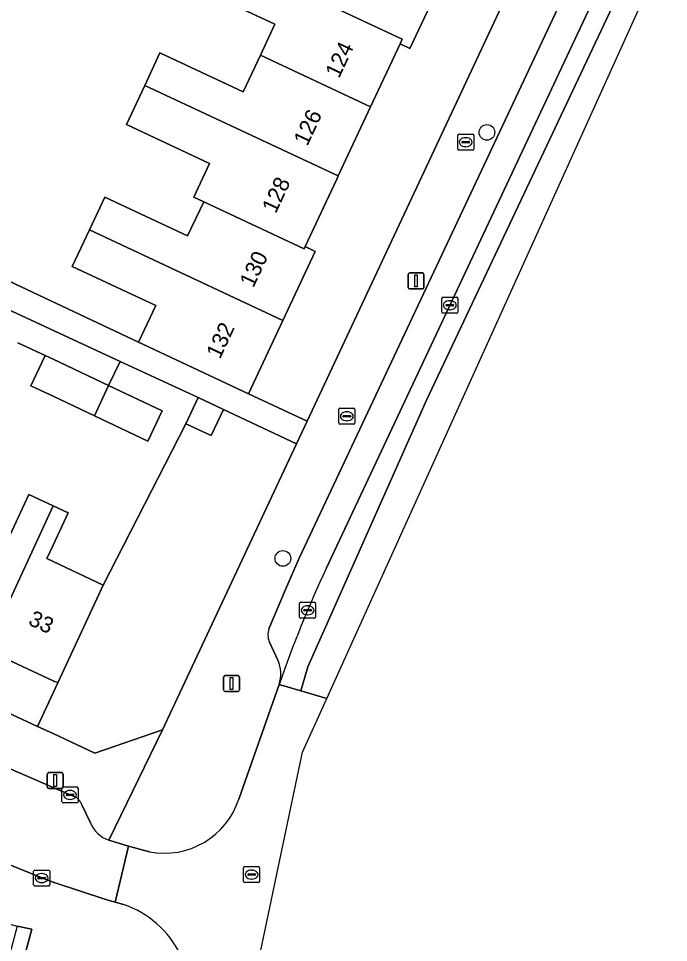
# Model space of a CAD drawing. Extents: x 159053 to 160042, y 380449 to 381423.
# Drawn here: x 159997.8 to 160038.5, y 381104.7 to 381162.4 of the extents above; entities that cross this region are included whole.
import ezdxf

# ---------------------------------------------------------------- set-up
doc = ezdxf.new("R2010")
doc.units = 0
for name, color, linetype in [('IMGEO_Boom', 7, 'Continuous'), ('IMGEO_Brandkraan', 7, 'Continuous'), ('IMGEO_Erf', 7, 'Continuous'), ('IMGEO_Groenvoorziening', 7, 'Continuous'), ('IMGEO_Kolk', 7, 'Continuous'), ('IMGEO_Lichtmast', 7, 'Continuous'), ('IMGEO_Pand', 7, 'Continuous'), ('IMGEO_Pand_nummerreeks', 7, 'Continuous'), ('IMGEO_Parkeervlak_open', 7, 'Continuous'), ('IMGEO_Rijbaan_lokaal_gesloten', 7, 'Continuous'), ('IMGEO_Rijbaan_lokaal_open', 7, 'Continuous'), ('IMGEO_Rioolput', 7, 'Continuous'), ('IMGEO_Voetpad_open', 7, 'Continuous')]:
    doc.layers.add(name, color=color, linetype=linetype)

msp = doc.modelspace()

# ---------------------------------------------------------------- linework, layer by layer
at = {"layer": 'IMGEO_Boom'}
for centre in [(160027.116, 381155.261), (160014.361, 381128.645)]:
    msp.add_circle(centre, 0.489, dxfattribs=at)
at = {"layer": 'IMGEO_Brandkraan'}
for p, q in [((160025.288, 381154.224), (160025.288, 381155.076)), ((160025.363, 381155.15), (160026.215, 381155.15)), ((160026.289, 381155.076), (160026.289, 381154.224)), ((160025.547, 381154.644), (160025.547, 381154.656)), ((160025.985, 381154.607), (160025.587, 381154.607)), ((160025.59, 381154.693), (160025.988, 381154.693)), ((160025.776, 381154.93), (160025.801, 381154.93)), ((160026.031, 381154.656), (160026.031, 381154.644)), ((160026.215, 381154.15), (160025.363, 381154.15)), ((160025.799, 381154.37), (160025.774, 381154.37)), ((160017.861, 381137.102), (160017.861, 381137.954)), ((160017.936, 381138.028), (160018.788, 381138.028)), ((160018.349, 381137.808), (160018.374, 381137.808)), ((160018.862, 381137.954), (160018.862, 381137.102)), ((160018.12, 381137.522), (160018.12, 381137.534)), ((160018.558, 381137.485), (160018.16, 381137.485)), ((160018.163, 381137.571), (160018.561, 381137.571)), ((160018.372, 381137.248), (160018.347, 381137.248)), ((160018.604, 381137.534), (160018.604, 381137.522)), ((160018.788, 381137.028), (160017.936, 381137.028))]:
    msp.add_line(p, q, dxfattribs=at)
for points in [[(160025.288, 381154.224), (160025.288, 381155.076)], [(160025.363, 381155.15), (160026.215, 381155.15)], [(160026.289, 381155.076), (160026.289, 381154.224)], [(160026.215, 381154.15), (160025.363, 381154.15)], [(160017.861, 381137.102), (160017.861, 381137.954)], [(160017.936, 381138.028), (160018.788, 381138.028)], [(160018.862, 381137.954), (160018.862, 381137.102)], [(160018.788, 381137.028), (160017.936, 381137.028)]]:
    msp.add_lwpolyline(points, dxfattribs=at)
for centre, radius, start, end in [((160025.365, 381155.074), 0.0765, 91.55205, 178.44795), ((160025.365, 381155.074), 0.0765, 91.55205, 178.44795), ((160026.213, 381155.074), 0.0765, 1.55205, 88.44795), ((160026.213, 381155.074), 0.0765, 1.55205, 88.44795), ((160025.587, 381154.653), 0.0403, 85.87752, 175.75265), ((160025.584, 381154.643), 0.0366, 178.93798, 274.71019), ((160025.988, 381154.65), 0.043, 264.86636, 352.45326), ((160025.992, 381154.655), 0.0386, 1.73085, 96.63898), ((160025.365, 381154.226), 0.0765, 181.55205, 268.44795), ((160025.365, 381154.226), 0.0765, 181.55205, 268.44795), ((160026.213, 381154.226), 0.0765, 271.55205, 358.44795), ((160026.213, 381154.226), 0.0765, 271.55205, 358.44795), ((160017.938, 381137.952), 0.0765, 91.55205, 178.44795), ((160017.938, 381137.952), 0.0765, 91.55205, 178.44795), ((160018.786, 381137.952), 0.0765, 1.55205, 88.44795), ((160018.786, 381137.952), 0.0765, 1.55205, 88.44795), ((160018.16, 381137.531), 0.0403, 85.87752, 175.75265), ((160018.157, 381137.521), 0.0366, 178.93798, 274.71019), ((160018.561, 381137.528), 0.043, 264.86636, 352.45326), ((160018.565, 381137.533), 0.0386, 1.73085, 96.63898), ((160017.938, 381137.104), 0.0765, 181.55205, 268.44795), ((160017.938, 381137.104), 0.0765, 181.55205, 268.44795), ((160018.786, 381137.104), 0.0765, 271.55205, 358.44795), ((160018.786, 381137.104), 0.0765, 271.55205, 358.44795)]:
    msp.add_arc(centre, radius, start, end, dxfattribs=at)
for centre, major_axis, ratio, start_param, end_param in [((160025.775, 381154.65), (-0.387, 0.002), 0.722429, 4.712389, 7.853982), ((160025.8, 381154.65), (-0.39, 0.002), 0.717154, 1.570796, 4.712389), ((160018.348, 381137.528), (-0.387, 0.002), 0.722429, 4.712389, 7.853982), ((160018.373, 381137.528), (-0.39, 0.002), 0.717154, 1.570796, 4.712389)]:
    msp.add_ellipse(centre, major_axis=major_axis, ratio=ratio, start_param=start_param, end_param=end_param, dxfattribs=at)
at = {"layer": 'IMGEO_Erf'}
for points in [[(160013.866, 381162.013), (160008.661, 381164.452), (160009.619, 381166.497), (160015.443, 381163.77), (160015.56, 381164.02), (160016.576, 381166.189), (160011.448, 381168.59), (160012.471, 381170.774), (160013.488, 381172.946), (160018.636, 381170.535), (160019.64, 381172.68), (160026.498, 381169.468), (160024.478, 381165.155), (160022.303, 381160.511), (160021.689, 381160.798), (160019.842, 381156.857), (160017.819, 381152.54), (160017.73, 381152.349), (160015.75, 381148.125), (160016.384, 381147.828), (160014.365, 381143.517), (160012.218, 381138.932), (160015.875, 381137.219), (160030.186, 381167.775)], [(159990.959, 381148.917), (160005.345, 381142.151), (160006.42, 381144.448), (160001.201, 381146.892), (160002.271, 381149.176), (160003.227, 381151.218), (160008.41, 381148.79), (160009.414, 381150.932), (160008.788, 381151.225), (160009.77, 381153.32), (160004.581, 381155.751), (160005.727, 381158.198), (160006.68, 381160.233), (160011.89, 381157.793), (160012.96, 381160.078), (160013.866, 381162.013)], [(159946.31, 381143.136), (159947.587, 381142.127), (159999.029, 381118.155), (160000.292, 381120.865), (160000, 381121.002), (159995.846, 381122.945), (159991.244, 381125.097), (159986.823, 381127.164), (159982.178, 381129.336), (159977.739, 381131.412), (159973.182, 381133.544)], [(159997.169, 381129.799), (159998.49, 381132.634), (160000, 381131.931), (160000.953, 381131.488), (160000, 381129.469), (159999.612, 381128.636), (160000, 381128.453), (160003.139, 381126.975), (160008.293, 381137.059), (160009.06, 381138.697), (160004.191, 381140.954), (160003.474, 381139.446), (160006.815, 381137.858), (160005.928, 381135.964), (160002.597, 381137.549), (160000, 381138.785), (159998.619, 381139.428), (159999.506, 381141.332), (159997.808, 381142.125)]]:
    msp.add_lwpolyline(points, dxfattribs=at)
msp.add_lwpolyline([(159997.503, 381101.182), (159998.668, 381105.489), (159997.757, 381105.678), (159996.249, 381100.103), (159994.762, 381094.607), (159993.448, 381089.75), (159993.276, 381089.113), (159991.79, 381083.619), (159990.304, 381078.124), (159988.818, 381072.63), (159987.331, 381067.135), (159985.845, 381061.64), (159984.359, 381056.145), (159982.873, 381050.651), (159981.386, 381045.156), (159979.9, 381039.662), (159978.414, 381034.168), (159976.928, 381028.674), (159975.379, 381022.947), (159976.292, 381022.755)], close=True, dxfattribs=at)
at = {"layer": 'IMGEO_Groenvoorziening'}
msp.add_lwpolyline([(160015.217, 381135.814), (160010.647, 381137.954), (160009.88, 381136.316), (160008.293, 381137.059), (160003.139, 381126.975), (160000.292, 381120.865), (159999.029, 381118.155), (160000, 381117.703), (160002.621, 381116.482), (160006.841, 381117.93)], close=True, dxfattribs=at)
at = {"layer": 'IMGEO_Kolk'}
for p, q in [((160024.297, 381144.04), (160024.297, 381144.892)), ((160024.372, 381144.966), (160025.224, 381144.966)), ((160024.785, 381144.746), (160024.81, 381144.746)), ((160025.298, 381144.892), (160025.298, 381144.04)), ((160024.556, 381144.46), (160024.556, 381144.472)), ((160024.994, 381144.423), (160024.596, 381144.423)), ((160024.599, 381144.509), (160024.997, 381144.509)), ((160024.808, 381144.186), (160024.783, 381144.186)), ((160025.04, 381144.472), (160025.04, 381144.46)), ((160025.224, 381143.966), (160024.372, 381143.966)), ((160015.409, 381124.98), (160015.409, 381125.832)), ((160015.484, 381125.906), (160016.336, 381125.906)), ((160015.897, 381125.686), (160015.922, 381125.686)), ((160016.41, 381125.832), (160016.41, 381124.98)), ((160015.668, 381125.4), (160015.668, 381125.412)), ((160016.106, 381125.363), (160015.708, 381125.363)), ((160015.711, 381125.449), (160016.109, 381125.449)), ((160015.92, 381125.126), (160015.895, 381125.126)), ((160016.152, 381125.412), (160016.152, 381125.4)), ((160016.336, 381124.906), (160015.484, 381124.906)), ((160000.559, 381113.448), (160000.559, 381114.3)), ((160000.634, 381114.374), (160001.486, 381114.374)), ((160001.047, 381114.154), (160001.072, 381114.154)), ((160001.56, 381114.3), (160001.56, 381113.448)), ((160000.818, 381113.868), (160000.818, 381113.88)), ((160001.256, 381113.831), (160000.858, 381113.831)), ((160000.861, 381113.917), (160001.259, 381113.917)), ((160001.07, 381113.594), (160001.045, 381113.594)), ((160001.302, 381113.88), (160001.302, 381113.868)), ((160001.486, 381113.374), (160000.634, 381113.374)), ((159998.788, 381108.252), (159998.788, 381109.104)), ((159998.863, 381109.178), (159999.715, 381109.178)), ((159999.276, 381108.958), (159999.301, 381108.958)), ((159999.789, 381109.104), (159999.789, 381108.252)), ((159999.047, 381108.672), (159999.047, 381108.684)), ((159999.485, 381108.635), (159999.087, 381108.635)), ((159999.09, 381108.721), (159999.488, 381108.721)), ((159999.299, 381108.398), (159999.274, 381108.398)), ((159999.531, 381108.684), (159999.531, 381108.672)), ((159999.715, 381108.178), (159998.863, 381108.178))]:
    msp.add_line(p, q, dxfattribs=at)
for points in [[(160024.297, 381144.04), (160024.297, 381144.892)], [(160024.372, 381144.966), (160025.224, 381144.966)], [(160025.298, 381144.892), (160025.298, 381144.04)], [(160025.224, 381143.966), (160024.372, 381143.966)], [(160015.409, 381124.98), (160015.409, 381125.832)], [(160015.484, 381125.906), (160016.336, 381125.906)], [(160016.41, 381125.832), (160016.41, 381124.98)], [(160016.336, 381124.906), (160015.484, 381124.906)], [(160000.559, 381113.448), (160000.559, 381114.3)], [(160000.634, 381114.374), (160001.486, 381114.374)], [(160001.56, 381114.3), (160001.56, 381113.448)], [(160001.486, 381113.374), (160000.634, 381113.374)], [(159998.788, 381108.252), (159998.788, 381109.104)], [(159998.863, 381109.178), (159999.715, 381109.178)], [(159999.789, 381109.104), (159999.789, 381108.252)], [(159999.715, 381108.178), (159998.863, 381108.178)]]:
    msp.add_lwpolyline(points, dxfattribs=at)
for centre, radius, start, end in [((160024.374, 381144.89), 0.0765, 91.55205, 178.44795), ((160024.374, 381144.89), 0.0765, 91.55205, 178.44795), ((160025.222, 381144.89), 0.0765, 1.55205, 88.44795), ((160025.222, 381144.89), 0.0765, 1.55205, 88.44795), ((160024.596, 381144.469), 0.0403, 85.87752, 175.75265), ((160024.593, 381144.459), 0.0366, 178.93798, 274.71019), ((160024.997, 381144.466), 0.043, 264.86636, 352.45326), ((160025.001, 381144.471), 0.0386, 1.73085, 96.63898), ((160024.374, 381144.042), 0.0765, 181.55205, 268.44795), ((160024.374, 381144.042), 0.0765, 181.55205, 268.44795), ((160025.222, 381144.042), 0.0765, 271.55205, 358.44795), ((160025.222, 381144.042), 0.0765, 271.55205, 358.44795), ((160015.486, 381125.83), 0.0765, 91.55205, 178.44795), ((160015.486, 381125.83), 0.0765, 91.55205, 178.44795), ((160016.334, 381125.83), 0.0765, 1.55205, 88.44795), ((160016.334, 381125.83), 0.0765, 1.55205, 88.44795), ((160015.708, 381125.409), 0.0403, 85.87752, 175.75265), ((160015.705, 381125.399), 0.0366, 178.93798, 274.71019), ((160016.109, 381125.406), 0.043, 264.86636, 352.45326), ((160016.113, 381125.411), 0.0386, 1.73085, 96.63898), ((160015.486, 381124.982), 0.0765, 181.55205, 268.44795), ((160015.486, 381124.982), 0.0765, 181.55205, 268.44795), ((160016.334, 381124.982), 0.0765, 271.55205, 358.44795), ((160016.334, 381124.982), 0.0765, 271.55205, 358.44795), ((160000.636, 381114.298), 0.0765, 91.55205, 178.44795), ((160000.636, 381114.298), 0.0765, 91.55205, 178.44795), ((160001.484, 381114.298), 0.0765, 1.55205, 88.44795), ((160001.484, 381114.298), 0.0765, 1.55205, 88.44795), ((160000.858, 381113.877), 0.0403, 85.87752, 175.75265), ((160000.855, 381113.867), 0.0366, 178.93798, 274.71019), ((160001.259, 381113.874), 0.043, 264.86636, 352.45326), ((160001.263, 381113.879), 0.0386, 1.73085, 96.63898), ((160000.636, 381113.45), 0.0765, 181.55205, 268.44795), ((160000.636, 381113.45), 0.0765, 181.55205, 268.44795), ((160001.484, 381113.45), 0.0765, 271.55205, 358.44795), ((160001.484, 381113.45), 0.0765, 271.55205, 358.44795), ((159998.865, 381109.102), 0.0765, 91.55205, 178.44795), ((159998.865, 381109.102), 0.0765, 91.55205, 178.44795), ((159999.713, 381109.102), 0.0765, 1.55205, 88.44795), ((159999.713, 381109.102), 0.0765, 1.55205, 88.44795), ((159999.087, 381108.681), 0.0403, 85.87752, 175.75265), ((159999.084, 381108.671), 0.0366, 178.93798, 274.71019), ((159999.488, 381108.678), 0.043, 264.86636, 352.45326), ((159999.492, 381108.683), 0.0386, 1.73085, 96.63898), ((159998.865, 381108.254), 0.0765, 181.55205, 268.44795), ((159998.865, 381108.254), 0.0765, 181.55205, 268.44795), ((159999.713, 381108.254), 0.0765, 271.55205, 358.44795), ((159999.713, 381108.254), 0.0765, 271.55205, 358.44795)]:
    msp.add_arc(centre, radius, start, end, dxfattribs=at)
for centre, major_axis, ratio, start_param, end_param in [((160024.784, 381144.466), (-0.387, 0.002), 0.722429, 4.712389, 7.853982), ((160024.809, 381144.466), (-0.39, 0.002), 0.717154, 1.570796, 4.712389), ((160015.896, 381125.406), (-0.387, 0.002), 0.722429, 4.712389, 7.853982), ((160015.921, 381125.406), (-0.39, 0.002), 0.717154, 1.570796, 4.712389), ((160001.046, 381113.874), (-0.387, 0.002), 0.722429, 4.712389, 7.853982), ((160001.071, 381113.874), (-0.39, 0.002), 0.717154, 1.570796, 4.712389), ((159999.275, 381108.678), (-0.387, 0.002), 0.722429, 4.712389, 7.853982), ((159999.3, 381108.678), (-0.39, 0.002), 0.717154, 1.570796, 4.712389)]:
    msp.add_ellipse(centre, major_axis=major_axis, ratio=ratio, start_param=start_param, end_param=end_param, dxfattribs=at)
at = {"layer": 'IMGEO_Lichtmast'}
for p, q in [((160022.29, 381146.479), (160023.08, 381146.479)), ((160023.08, 381146.479), (160022.29, 381146.479)), ((160022.19, 381145.579), (160022.19, 381146.379)), ((160022.19, 381146.379), (160022.19, 381145.579)), ((160023.18, 381146.379), (160023.18, 381145.579)), ((160023.18, 381145.579), (160023.18, 381146.379)), ((160023.08, 381145.479), (160022.29, 381145.479)), ((160022.29, 381145.479), (160023.08, 381145.479)), ((160010.655, 381120.429), (160010.655, 381121.229)), ((160010.655, 381121.229), (160010.655, 381120.429)), ((160010.755, 381121.329), (160011.545, 381121.329)), ((160011.545, 381121.329), (160010.755, 381121.329)), ((160011.645, 381121.229), (160011.645, 381120.429)), ((160011.645, 381120.429), (160011.645, 381121.229)), ((160011.545, 381120.329), (160010.755, 381120.329)), ((160010.755, 381120.329), (160011.545, 381120.329)), ((159999.739, 381115.267), (160000.529, 381115.267)), ((160000.529, 381115.267), (159999.739, 381115.267)), ((159999.639, 381114.367), (159999.639, 381115.167)), ((159999.639, 381115.167), (159999.639, 381114.367)), ((160000.629, 381115.167), (160000.629, 381114.367)), ((160000.629, 381114.367), (160000.629, 381115.167)), ((160000.529, 381114.267), (159999.739, 381114.267)), ((159999.739, 381114.267), (160000.529, 381114.267))]:
    msp.add_line(p, q, dxfattribs=at)
for points in [[(160022.61, 381146.354), (160022.76, 381146.354), (160022.76, 381145.604), (160022.61, 381145.604), (160022.61, 381146.354)], [(160011.075, 381121.204), (160011.225, 381121.204), (160011.225, 381120.454), (160011.075, 381120.454), (160011.075, 381121.204)], [(160000.059, 381115.142), (160000.209, 381115.142), (160000.209, 381114.392), (160000.059, 381114.392), (160000.059, 381115.142)]]:
    msp.add_lwpolyline(points, dxfattribs=at)
for centre, start, end in [((160022.29, 381146.379), 90, 180), ((160022.29, 381146.379), 90, 180), ((160023.08, 381146.379), 0, 90), ((160023.08, 381146.379), 360, 90), ((160022.29, 381145.579), 180, 270), ((160022.29, 381145.579), 180, 270), ((160023.08, 381145.579), 270, 0), ((160023.08, 381145.579), 270, 0), ((160010.755, 381121.229), 90, 180), ((160010.755, 381121.229), 90, 180), ((160011.545, 381121.229), 0, 90), ((160011.545, 381121.229), 360, 90), ((160010.755, 381120.429), 180, 270), ((160010.755, 381120.429), 180, 270), ((160011.545, 381120.429), 270, 0), ((160011.545, 381120.429), 270, 0), ((159999.739, 381115.167), 90, 180), ((159999.739, 381115.167), 90, 180), ((160000.529, 381115.167), 0, 90), ((160000.529, 381115.167), 360, 90), ((159999.739, 381114.367), 180, 270), ((159999.739, 381114.367), 180, 270), ((160000.529, 381114.367), 270, 0), ((160000.529, 381114.367), 270, 0)]:
    msp.add_arc(centre, 0.1, start, end, dxfattribs=at)
at = {"layer": 'IMGEO_Pand'}
for points in [[(160021.689, 381160.798), (160022.303, 381160.511), (160024.478, 381165.155), (160012.471, 381170.774), (160011.448, 381168.59), (160016.576, 381166.189), (160015.56, 381164.02), (160021.825, 381161.089)], [(160019.842, 381156.857), (160021.689, 381160.798), (160021.825, 381161.089), (160015.56, 381164.02), (160015.443, 381163.77), (160009.619, 381166.497), (160008.661, 381164.452), (160013.866, 381162.013), (160012.96, 381160.078)], [(160019.842, 381156.857), (160012.96, 381160.078), (160011.89, 381157.793), (160006.68, 381160.233), (160005.727, 381158.198), (160017.819, 381152.54)], [(160005.727, 381158.198), (160004.581, 381155.751), (160009.77, 381153.32), (160008.788, 381151.225), (160009.414, 381150.932), (160015.69, 381147.997), (160015.75, 381148.125), (160017.73, 381152.349), (160017.819, 381152.54)], [(160009.414, 381150.932), (160008.41, 381148.79), (160003.227, 381151.218), (160002.271, 381149.176), (160014.365, 381143.517), (160016.384, 381147.828), (160015.75, 381148.125), (160015.69, 381147.997)], [(160002.271, 381149.176), (160001.201, 381146.892), (160006.42, 381144.448), (160005.345, 381142.151), (160007.691, 381141.052), (160012.218, 381138.932), (160014.365, 381143.517)], [(160002.597, 381137.549), (160003.474, 381139.446), (160000, 381141.097), (159999.506, 381141.332), (159998.619, 381139.428), (160000, 381138.785)], [(160002.597, 381137.549), (160005.928, 381135.964), (160006.815, 381137.858), (160003.474, 381139.446)], [(160009.88, 381136.316), (160010.647, 381137.954), (160009.06, 381138.697), (160008.293, 381137.059)], [(159994.103, 381131.228), (159991.244, 381125.097), (159995.846, 381122.945), (160000, 381131.931), (159998.49, 381132.634), (159997.169, 381129.799)], [(160000, 381131.931), (159995.846, 381122.945), (160000, 381121.002), (160000.292, 381120.865), (160003.139, 381126.975), (160000, 381128.453), (159999.612, 381128.636), (160000, 381129.469), (160000.953, 381131.488)]]:
    msp.add_lwpolyline(points, close=True, dxfattribs=at)
at = {"layer": 'IMGEO_Parkeervlak_open'}
for points in [[(160017.083, 381128.049), (160035.876, 381168.031)], [(160032.89, 381165.875), (160015.383, 381128.655), (160014.518, 381126.699), (160013.767, 381124.927), (160013.489, 381124.239)], [(160013.515, 381123.451), (160014.057, 381122.284)]]:
    msp.add_lwpolyline(points, dxfattribs=at)
for centre, radius, start, end in [((160088.582, 381094.746), 78.874, 155.02433, 160.73057), ((160014.5, 381123.878), 1.073, 160.33891, 203.44065), ((160012.09, 381121.438), 2.141, 341.96017, 23.27596)]:
    msp.add_arc(centre, radius, start, end, dxfattribs=at)
at = {"layer": 'IMGEO_Rijbaan_lokaal_gesloten'}
for points in [[(160037.113, 381167.679), (160035.951, 381168.197), (160035.876, 381168.031), (160017.083, 381128.049)], [(160014.126, 381120.775), (160015.49, 381120.376), (160015.92, 381121.883), (160023.344, 381138.525), (160037.113, 381167.679)]]:
    msp.add_lwpolyline(points, dxfattribs=at)
msp.add_lwpolyline([(160017.102, 381119.905), (160038.464, 381167.078), (160038.464, 381167.078), (160037.113, 381167.679), (160023.344, 381138.525), (160015.92, 381121.883), (160015.49, 381120.376)], close=True, dxfattribs=at)
msp.add_arc((160088.582, 381094.746), 78.874, 155.02433, 160.73057, dxfattribs=at)
at = {"layer": 'IMGEO_Rijbaan_lokaal_open'}
for points in [[(159974.158, 381126.279), (159971.873, 381121.394), (159993.147, 381111.343), (159996.255, 381109.939), (159997.1, 381109.595), (159998.845, 381108.885), (159999.512, 381108.613), (160000, 381108.414), (160003.365, 381107.312), (160003.885, 381107.173), (160004.715, 381110.677), (160003.487, 381111.049)], [(160001.312, 381113.765), (160001.114, 381113.851), (159999.373, 381114.607), (159995.725, 381116.19), (159974.158, 381126.279)], [(160011.786, 381098.422), (160015.579, 381116.542), (160017.102, 381119.905), (160015.49, 381120.376), (160014.126, 381120.775), (160011.615, 381113.616)], [(160002.339, 381112.12), (160001.801, 381113.256)], [(160006.019, 381110.327), (160004.715, 381110.677), (160003.885, 381107.173), (160004.405, 381107.034)]]:
    msp.add_lwpolyline(points, dxfattribs=at)
for centre, radius, start, end in [((160001.034, 381113.008), 0.806, 17.89758, 69.80631), ((160006.969, 381115.116), 4.882, 258.78038, 342.10864), ((160004.129, 381112.888), 1.948, 203.21993, 250.75483), ((160002.421, 381101.212), 6.15, 340.69517, 71.18527)]:
    msp.add_arc(centre, radius, start, end, dxfattribs=at)
at = {"layer": 'IMGEO_Rioolput'}
for p, q in [((160011.91, 381108.472), (160011.91, 381109.324)), ((160011.985, 381109.398), (160012.837, 381109.398)), ((160012.169, 381108.892), (160012.169, 381108.904)), ((160012.212, 381108.941), (160012.61, 381108.941)), ((160012.398, 381109.178), (160012.423, 381109.178)), ((160012.653, 381108.904), (160012.653, 381108.892)), ((160012.911, 381109.324), (160012.911, 381108.472)), ((160012.837, 381108.398), (160011.985, 381108.398)), ((160012.607, 381108.855), (160012.209, 381108.855)), ((160012.421, 381108.618), (160012.396, 381108.618))]:
    msp.add_line(p, q, dxfattribs=at)
for points in [[(160011.91, 381108.472), (160011.91, 381109.324)], [(160011.985, 381109.398), (160012.837, 381109.398)], [(160012.911, 381109.324), (160012.911, 381108.472)], [(160012.837, 381108.398), (160011.985, 381108.398)]]:
    msp.add_lwpolyline(points, dxfattribs=at)
for centre, radius, start, end in [((160011.987, 381109.322), 0.0765, 91.55205, 178.44795), ((160011.987, 381109.322), 0.0765, 91.55205, 178.44795), ((160012.209, 381108.901), 0.0403, 85.87752, 175.75265), ((160012.206, 381108.891), 0.0366, 178.93798, 274.71019), ((160012.61, 381108.898), 0.043, 264.86636, 352.45326), ((160012.614, 381108.903), 0.0386, 1.73085, 96.63898), ((160012.835, 381109.322), 0.0765, 1.55205, 88.44795), ((160012.835, 381109.322), 0.0765, 1.55205, 88.44795), ((160011.987, 381108.474), 0.0765, 181.55205, 268.44795), ((160011.987, 381108.474), 0.0765, 181.55205, 268.44795), ((160012.835, 381108.474), 0.0765, 271.55205, 358.44795), ((160012.835, 381108.474), 0.0765, 271.55205, 358.44795)]:
    msp.add_arc(centre, radius, start, end, dxfattribs=at)
for centre, major_axis, ratio, start_param, end_param in [((160012.397, 381108.898), (-0.387, 0.002), 0.722429, 4.712389, 7.853982), ((160012.422, 381108.898), (-0.39, 0.002), 0.717154, 1.570796, 4.712389)]:
    msp.add_ellipse(centre, major_axis=major_axis, ratio=ratio, start_param=start_param, end_param=end_param, dxfattribs=at)
at = {"layer": 'IMGEO_Voetpad_open'}
for points in [[(160033.977, 381175.521), (160030.186, 381167.775), (160015.875, 381137.219), (160015.217, 381135.814), (160006.841, 381117.93), (160003.487, 381111.049), (160004.715, 381110.677), (160006.019, 381110.327)], [(160013.489, 381124.239), (160013.767, 381124.927), (160014.518, 381126.699), (160015.383, 381128.655), (160032.89, 381165.875)], [(159997.808, 381142.125), (159999.506, 381141.332), (160000, 381141.097), (160003.474, 381139.446), (160004.191, 381140.954), (159985.971, 381149.397)], [(160003.487, 381111.049), (160006.841, 381117.93), (160002.621, 381116.482), (160000, 381117.703), (159999.029, 381118.155), (159947.587, 381142.127), (159946.31, 381143.136)], [(159945.884, 381139.667), (159950.076, 381137.545), (159971.667, 381127.445), (159974.158, 381126.279), (159995.725, 381116.19), (159999.373, 381114.607), (160001.114, 381113.851), (160001.312, 381113.765)], [(159938.32, 381135.838), (159939.17, 381133.166), (159954.139, 381126.23), (159953.995, 381125.49), (159926.119, 381123.67), (159925.699, 381120.483), (159962.168, 381122.621), (159962.258, 381121.15), (159962.308, 381120.311), (159966.678, 381118.118), (159968.178, 381117.509), (159971.799, 381115.693), (159986.715, 381108.664), (159997.757, 381105.678), (159998.668, 381105.489), (159997.503, 381101.182), (160000.931, 381100.285), (160003.755, 381099.531), (160005.286, 381099.122), (160008.157, 381098.807), (160008.226, 381099.179)], [(160014.057, 381122.284), (160013.515, 381123.451)], [(160004.405, 381107.034), (160003.885, 381107.173), (160003.365, 381107.312), (160000, 381108.414), (159999.512, 381108.613), (159998.845, 381108.885), (159997.1, 381109.595), (159996.255, 381109.939), (159993.147, 381111.343), (159971.873, 381121.394)], [(160011.615, 381113.616), (160014.126, 381120.775)], [(160001.801, 381113.256), (160002.339, 381112.12)]]:
    msp.add_lwpolyline(points, dxfattribs=at)
msp.add_lwpolyline([(160007.691, 381141.052), (160005.345, 381142.151), (159990.959, 381148.917), (159987.87, 381150.393), (159990.026, 381154.906), (159991.231, 381157.43), (159991.916, 381158.863), (159990.732, 381159.429), (159986.122, 381149.733), (159985.971, 381149.397), (160004.191, 381140.954), (160009.06, 381138.697), (160010.647, 381137.954), (160015.217, 381135.814), (160015.875, 381137.219), (160012.218, 381138.932)], close=True, dxfattribs=at)
for centre, radius, start, end in [((160014.5, 381123.878), 1.073, 160.33891, 203.44065), ((160012.09, 381121.438), 2.141, 341.96017, 23.27596), ((160001.034, 381113.008), 0.806, 17.89758, 69.80631), ((160006.969, 381115.116), 4.882, 258.78038, 342.10864), ((160004.129, 381112.888), 1.948, 203.21993, 250.75483), ((160002.421, 381101.212), 6.15, 340.69517, 71.18527)]:
    msp.add_arc(centre, radius, start, end, dxfattribs=at)

# ---------------------------------------------------------------- texts
at = {"layer": 'IMGEO_Pand_nummerreeks'}
for s, rotation, p in [('124', 64.9015, (160017.87, 381158.59)), ('126', 64.9015, (160015.891, 381154.365)), ('128', 64.89893, (160013.914, 381150.143)), ('130', 64.90466, (160012.516, 381145.51)), ('132', 64.90629, (160010.43, 381141.057)), ('33', 334.93188, (159998.389, 381124.538))]:
    msp.add_text(s, height=1, rotation=rotation, dxfattribs=at).set_placement(p)

doc.saveas('drawing.dxf')
